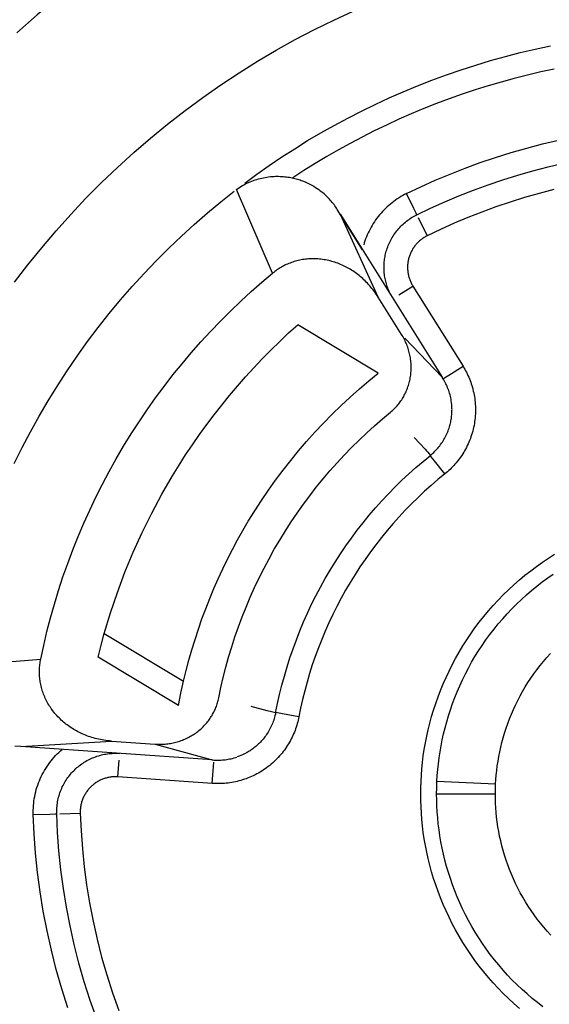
# Model space of a CAD drawing. Header units: millimetres. Extents: x -2637 to -1637, y 678 to 1678.
# Tile 264 of 348: x -2054.78 to -2050.27, y 1389.37 to 1397.75. Entities that reach past the tile are written whole.
import ezdxf

# ---------------------------------------------------------------- set-up
doc = ezdxf.new("R2010")
doc.units = ezdxf.units.MM
doc.layers.add('Make2D$B.SHOW mini', color=7, linetype='Continuous', true_color=0x000000)

msp = doc.modelspace()

# ---------------------------------------------------------------- linework, layer by layer
at = {"layer": 'Make2D$B.SHOW mini', "color": 18, "lineweight": -3, "true_color": 0x000000}
for points in [[(-2051.6173, 1399.4654), (-2051.8353, 1399.3927), (-2052.0519, 1399.314), (-2052.2668, 1399.2295), (-2052.4798, 1399.1391), (-2052.6906, 1399.043), (-2052.8989, 1398.9413), (-2053.1047, 1398.8339), (-2053.3076, 1398.7211), (-2053.5074, 1398.6029), (-2053.7039, 1398.4794), (-2053.8969, 1398.3509), (-2054.0863, 1398.2175), (-2054.2717, 1398.0792), (-2054.4532, 1397.9363), (-2054.6304, 1397.789), (-2054.8032, 1397.6375)], [(-2054.8235, 1395.5131), (-2054.7098, 1395.6619), (-2054.5921, 1395.8079), (-2054.4706, 1395.951), (-2054.3453, 1396.0911), (-2054.2163, 1396.2281), (-2054.0838, 1396.3617), (-2053.9479, 1396.4918), (-2053.8087, 1396.6184), (-2053.6665, 1396.7412), (-2053.5212, 1396.8602), (-2053.3732, 1396.9753), (-2053.2224, 1397.0864), (-2053.0692, 1397.1934), (-2052.9137, 1397.2961), (-2052.756, 1397.3947), (-2052.5963, 1397.4889), (-2052.4348, 1397.5787), (-2052.2717, 1397.6641), (-2052.1072, 1397.7451), (-2051.9413, 1397.8215)], [(-2052.8647, 1396.3579), (-2052.7612, 1396.4339), (-2052.6558, 1396.5081), (-2052.5487, 1396.5803), (-2052.4399, 1396.6506), (-2052.3295, 1396.7189), (-2052.2175, 1396.785), (-2052.104, 1396.8491), (-2051.989, 1396.9109), (-2051.8726, 1396.9706), (-2051.7549, 1397.0279), (-2051.6359, 1397.0829), (-2051.5157, 1397.1356), (-2051.3944, 1397.1859), (-2051.272, 1397.2337), (-2051.1487, 1397.279), (-2051.0244, 1397.3219), (-2050.8993, 1397.3622), (-2050.7735, 1397.4), (-2050.647, 1397.4352), (-2050.5199, 1397.4679), (-2050.3923, 1397.4979), (-2050.2642, 1397.5253)], [(-2050.2322, 1397.3277), (-2050.3456, 1397.3034), (-2050.4585, 1397.277), (-2050.571, 1397.2485), (-2050.683, 1397.2179), (-2050.7944, 1397.1852), (-2050.9052, 1397.1506), (-2051.0153, 1397.1138), (-2051.1247, 1397.0751), (-2051.2333, 1397.0344), (-2051.341, 1396.9917), (-2051.4479, 1396.9471), (-2051.5538, 1396.9006), (-2051.6587, 1396.8521), (-2051.7626, 1396.8019), (-2051.8654, 1396.7498), (-2051.9671, 1396.696), (-2052.0675, 1396.6404), (-2052.1667, 1396.5831), (-2052.2647, 1396.5242), (-2052.3614, 1396.4636), (-2052.4567, 1396.4014)], [(-2051.4893, 1396.2677), (-2051.3673, 1396.3261), (-2051.2434, 1396.3818), (-2051.1177, 1396.4348), (-2050.9902, 1396.485), (-2050.8612, 1396.5322), (-2050.7306, 1396.5764), (-2050.5986, 1396.6176), (-2050.4652, 1396.6557), (-2050.3307, 1396.6905), (-2050.1951, 1396.7222)], [(-2051.4008, 1396.0884), (-2051.2831, 1396.1447), (-2051.1635, 1396.1985), (-2051.0422, 1396.2496), (-2050.9193, 1396.298), (-2050.7947, 1396.3435), (-2050.6687, 1396.3862), (-2050.5413, 1396.426), (-2050.4127, 1396.4627), (-2050.2829, 1396.4964), (-2050.152, 1396.5269)], [(-2052.9343, 1396.3044), (-2052.9224, 1396.3127), (-2052.9102, 1396.3208), (-2052.8978, 1396.3285), (-2052.8851, 1396.336), (-2052.8723, 1396.3431), (-2052.8593, 1396.35), (-2052.846, 1396.3565), (-2052.8325, 1396.3628), (-2052.8189, 1396.3687), (-2052.805, 1396.3743), (-2052.791, 1396.3796), (-2052.7769, 1396.3845), (-2052.7626, 1396.3891), (-2052.7483, 1396.3933), (-2052.7339, 1396.3972), (-2052.7194, 1396.4007), (-2052.7049, 1396.4038), (-2052.6904, 1396.4065), (-2052.6759, 1396.4089), (-2052.6615, 1396.4109), (-2052.6471, 1396.4125), (-2052.6328, 1396.4138), (-2052.6186, 1396.4147), (-2052.6045, 1396.4153), (-2052.5905, 1396.4156), (-2052.5767, 1396.4155), (-2052.5631, 1396.4151), (-2052.5496, 1396.4145), (-2052.5363, 1396.4135), (-2052.5232, 1396.4123), (-2052.5104, 1396.4108), (-2052.4977, 1396.409), (-2052.4853, 1396.407), (-2052.4731, 1396.4048), (-2052.4612, 1396.4024), (-2052.4495, 1396.3998), (-2052.438, 1396.397), (-2052.4268, 1396.394), (-2052.4158, 1396.3908), (-2052.4051, 1396.3875), (-2052.3946, 1396.3841), (-2052.3843, 1396.3806), (-2052.3743, 1396.3769), (-2052.3646, 1396.3731), (-2052.3457, 1396.3652), (-2052.3277, 1396.3569), (-2052.3104, 1396.3484), (-2052.2939, 1396.3395), (-2052.2782, 1396.3304), (-2052.2632, 1396.3211), (-2052.2488, 1396.3116), (-2052.235, 1396.302), (-2052.2219, 1396.2922), (-2052.2094, 1396.2824)], [(-2054.8266, 1393.9699), (-2054.7594, 1394.1058), (-2054.689, 1394.2401), (-2054.6155, 1394.3728), (-2054.5388, 1394.5038), (-2054.4591, 1394.633), (-2054.3765, 1394.7602), (-2054.2909, 1394.8855), (-2054.2025, 1395.0085), (-2054.1114, 1395.1294), (-2054.0176, 1395.2479), (-2053.9213, 1395.3641), (-2053.8224, 1395.4778), (-2053.7212, 1395.5889), (-2053.6177, 1395.6973), (-2053.512, 1395.8031), (-2053.4042, 1395.9061), (-2053.2944, 1396.0063), (-2053.1828, 1396.1036), (-2053.0694, 1396.1981), (-2052.9544, 1396.2895)], [(-2052.6273, 1395.5908), (-2052.9343, 1396.3044)], [(-2050.2348, 1396.3022), (-2050.3599, 1396.2698), (-2050.4839, 1396.2344), (-2050.6066, 1396.1961), (-2050.728, 1396.155), (-2050.848, 1396.1111), (-2050.9665, 1396.0645), (-2051.0834, 1396.0152), (-2051.1986, 1395.9634), (-2051.312, 1395.9091)], [(-2052.0776, 1396.1336), (-2052.0842, 1396.1438), (-2052.091, 1396.154), (-2052.098, 1396.1641), (-2052.1053, 1396.1741), (-2052.1128, 1396.184), (-2052.1205, 1396.1937), (-2052.1285, 1396.2033), (-2052.1367, 1396.2127), (-2052.145, 1396.222), (-2052.1536, 1396.2312), (-2052.1624, 1396.2402), (-2052.1715, 1396.249), (-2052.1807, 1396.2576), (-2052.1901, 1396.2661), (-2052.1997, 1396.2743), (-2052.2094, 1396.2824)], [(-2051.4893, 1396.2677), (-2051.5051, 1396.2596), (-2051.5208, 1396.2511), (-2051.5364, 1396.2422), (-2051.5517, 1396.2328), (-2051.5669, 1396.223), (-2051.5819, 1396.2128), (-2051.5967, 1396.2021), (-2051.6112, 1396.191), (-2051.6255, 1396.1795), (-2051.6395, 1396.1676), (-2051.6533, 1396.1553), (-2051.6667, 1396.1427), (-2051.6798, 1396.1296), (-2051.6925, 1396.1163), (-2051.7049, 1396.1025), (-2051.717, 1396.0885), (-2051.7287, 1396.0741), (-2051.7399, 1396.0594), (-2051.7508, 1396.0445), (-2051.7613, 1396.0293), (-2051.7714, 1396.0138), (-2051.781, 1395.9981), (-2051.7902, 1395.9822), (-2051.7989, 1395.9661), (-2051.8072, 1395.9498), (-2051.8151, 1395.9334), (-2051.8225, 1395.9168), (-2051.8294, 1395.9001), (-2051.8359, 1395.8833), (-2051.8419, 1395.8664), (-2051.8475, 1395.8494), (-2051.8526, 1395.8324)], [(-2051.4008, 1396.0884), (-2051.4008, 1396.0884), (-2051.4008, 1396.0884), (-2051.4008, 1396.0884), (-2051.4009, 1396.0885), (-2051.4011, 1396.0891), (-2051.4023, 1396.0913), (-2051.407, 1396.1009), (-2051.4267, 1396.1409), (-2051.4893, 1396.2677)], [(-2051.8632, 1395.7905), (-2052.0776, 1396.1336)], [(-2051.7287, 1395.3865), (-2052.0506, 1396.0903)], [(-2052.0506, 1396.0903), (-2051.1857, 1394.7062)], [(-2051.6603, 1395.7774), (-2051.6567, 1395.7896), (-2051.6527, 1395.8017), (-2051.6484, 1395.8137), (-2051.6438, 1395.8258), (-2051.6388, 1395.8377), (-2051.6335, 1395.8495), (-2051.6279, 1395.8613), (-2051.622, 1395.8729), (-2051.6157, 1395.8844), (-2051.6092, 1395.8958), (-2051.6023, 1395.907), (-2051.5951, 1395.918), (-2051.5876, 1395.9289), (-2051.5798, 1395.9396), (-2051.5718, 1395.9501), (-2051.5634, 1395.9603), (-2051.5548, 1395.9704), (-2051.546, 1395.9802), (-2051.5369, 1395.9897), (-2051.5275, 1395.999), (-2051.5179, 1396.0081), (-2051.5081, 1396.0169), (-2051.4981, 1396.0253), (-2051.4879, 1396.0336), (-2051.4775, 1396.0415), (-2051.467, 1396.0491), (-2051.4563, 1396.0564), (-2051.4454, 1396.0634), (-2051.4344, 1396.0701), (-2051.4233, 1396.0765), (-2051.4121, 1396.0826), (-2051.4008, 1396.0884)], [(-2051.389, 1396.0643), (-2051.312, 1395.9091)], [(-2051.312, 1395.9091), (-2051.3188, 1395.9057), (-2051.3256, 1395.902), (-2051.3322, 1395.8982), (-2051.3389, 1395.8942), (-2051.3454, 1395.89), (-2051.3518, 1395.8856), (-2051.3582, 1395.881), (-2051.3644, 1395.8762), (-2051.3706, 1395.8713), (-2051.3766, 1395.8662), (-2051.3825, 1395.8609), (-2051.3883, 1395.8555), (-2051.3939, 1395.8499), (-2051.3994, 1395.8441), (-2051.4047, 1395.8382), (-2051.4099, 1395.8322), (-2051.4149, 1395.826), (-2051.4197, 1395.8197), (-2051.4244, 1395.8133), (-2051.4289, 1395.8068), (-2051.4332, 1395.8001), (-2051.4374, 1395.7934), (-2051.4413, 1395.7865), (-2051.4451, 1395.7796), (-2051.4486, 1395.7726), (-2051.452, 1395.7655), (-2051.4552, 1395.7584), (-2051.4582, 1395.7512), (-2051.4609, 1395.744), (-2051.4635, 1395.7367), (-2051.4659, 1395.7295), (-2051.4681, 1395.7221), (-2051.4701, 1395.7148), (-2051.4719, 1395.7073), (-2051.4735, 1395.6998), (-2051.475, 1395.6922), (-2051.4762, 1395.6845), (-2051.4773, 1395.6768), (-2051.4781, 1395.669), (-2051.4788, 1395.6612), (-2051.4793, 1395.6533), (-2051.4795, 1395.6454), (-2051.4795, 1395.6375), (-2051.4794, 1395.6296), (-2051.479, 1395.6217), (-2051.4784, 1395.6137), (-2051.4776, 1395.6058), (-2051.4766, 1395.5979), (-2051.4754, 1395.5901), (-2051.474, 1395.5823), (-2051.4723, 1395.5745), (-2051.4705, 1395.5668), (-2051.4685, 1395.5591), (-2051.4662, 1395.5515), (-2051.4638, 1395.544), (-2051.4612, 1395.5366), (-2051.4584, 1395.5292), (-2051.4554, 1395.522), (-2051.4522, 1395.5149), (-2051.4489, 1395.5078), (-2051.4454, 1395.5009), (-2051.4417, 1395.4942), (-2051.4379, 1395.4875), (-2051.434, 1395.481)], [(-2051.7287, 1395.3865), (-2051.7372, 1395.3998), (-2051.7458, 1395.4127), (-2051.7546, 1395.4253), (-2051.7636, 1395.4376), (-2051.7728, 1395.4496), (-2051.7821, 1395.4613), (-2051.7915, 1395.4727), (-2051.8011, 1395.4838), (-2051.8108, 1395.4947), (-2051.8206, 1395.5052), (-2051.8306, 1395.5154), (-2051.8407, 1395.5254), (-2051.8508, 1395.5351), (-2051.8611, 1395.5445), (-2051.8714, 1395.5537), (-2051.8818, 1395.5625), (-2051.8923, 1395.5711), (-2051.9028, 1395.5795), (-2051.9135, 1395.5876), (-2051.9242, 1395.5954), (-2051.935, 1395.603), (-2051.9459, 1395.6103), (-2051.9569, 1395.6173), (-2051.968, 1395.6241), (-2051.9792, 1395.6307), (-2051.9906, 1395.637), (-2052.002, 1395.6431), (-2052.0136, 1395.649), (-2052.0254, 1395.6546), (-2052.0372, 1395.6599), (-2052.0493, 1395.6651), (-2052.0614, 1395.67), (-2052.0738, 1395.6747), (-2052.0862, 1395.6792), (-2052.0989, 1395.6834), (-2052.1116, 1395.6874), (-2052.1244, 1395.6912), (-2052.1374, 1395.6946), (-2052.1504, 1395.6979), (-2052.1635, 1395.7008), (-2052.1766, 1395.7035), (-2052.1898, 1395.7058), (-2052.203, 1395.7079), (-2052.2163, 1395.7097), (-2052.2296, 1395.7112), (-2052.2428, 1395.7123), (-2052.2561, 1395.7131), (-2052.2693, 1395.7136), (-2052.2824, 1395.7138), (-2052.2956, 1395.7137), (-2052.3086, 1395.7132), (-2052.3216, 1395.7124), (-2052.3345, 1395.7113), (-2052.3473, 1395.7099), (-2052.3601, 1395.7082), (-2052.3727, 1395.7062), (-2052.3852, 1395.704), (-2052.3975, 1395.7015), (-2052.4097, 1395.6988), (-2052.4218, 1395.6958), (-2052.4337, 1395.6925), (-2052.4455, 1395.689), (-2052.457, 1395.6853), (-2052.4684, 1395.6814), (-2052.4796, 1395.6773), (-2052.4905, 1395.673), (-2052.5013, 1395.6684), (-2052.5119, 1395.6637), (-2052.5224, 1395.6587), (-2052.5326, 1395.6536), (-2052.5427, 1395.6482), (-2052.5527, 1395.6426), (-2052.5625, 1395.6369), (-2052.5721, 1395.6309), (-2052.5816, 1395.6247), (-2052.591, 1395.6183), (-2052.6002, 1395.6117), (-2052.6094, 1395.6049), (-2052.6184, 1395.5979), (-2052.6273, 1395.5908)], [(-2051.6251, 1395.413), (-2051.6302, 1395.4233), (-2051.6351, 1395.4338), (-2051.6398, 1395.4445), (-2051.6442, 1395.4553), (-2051.6484, 1395.4662), (-2051.6523, 1395.4773), (-2051.656, 1395.4884), (-2051.6595, 1395.4997), (-2051.6627, 1395.5111), (-2051.6656, 1395.5225), (-2051.6682, 1395.5341), (-2051.6706, 1395.5457), (-2051.6727, 1395.5574), (-2051.6745, 1395.5691), (-2051.676, 1395.5808), (-2051.6773, 1395.5926), (-2051.6783, 1395.6044), (-2051.679, 1395.6162), (-2051.6794, 1395.6281), (-2051.6796, 1395.6399), (-2051.6794, 1395.6517), (-2051.679, 1395.6634), (-2051.6783, 1395.6751), (-2051.6774, 1395.6868), (-2051.6761, 1395.6984), (-2051.6746, 1395.71), (-2051.6729, 1395.7215), (-2051.6709, 1395.7328), (-2051.6686, 1395.7441), (-2051.6661, 1395.7553), (-2051.6633, 1395.7664), (-2051.6603, 1395.7774)], [(-2054.6012, 1392.3056), (-2054.576, 1392.4229), (-2054.5482, 1392.54), (-2054.5179, 1392.6569), (-2054.4851, 1392.7735), (-2054.4497, 1392.8897), (-2054.4117, 1393.0054), (-2054.3713, 1393.1205), (-2054.3283, 1393.235), (-2054.2828, 1393.3487), (-2054.2348, 1393.4616), (-2054.1843, 1393.5736), (-2054.1314, 1393.6847), (-2054.0761, 1393.7946), (-2054.0184, 1393.9035), (-2053.9583, 1394.0111), (-2053.896, 1394.1175), (-2053.8314, 1394.2225), (-2053.7645, 1394.326), (-2053.6955, 1394.4281), (-2053.6243, 1394.5286), (-2053.5511, 1394.6274), (-2053.4759, 1394.7246), (-2053.3988, 1394.8199), (-2053.3197, 1394.9135), (-2053.2388, 1395.0052), (-2053.1562, 1395.095), (-2053.0718, 1395.1828), (-2052.9859, 1395.2686), (-2052.8984, 1395.3523), (-2052.8094, 1395.4339), (-2052.719, 1395.5134), (-2052.6273, 1395.5908)], [(-2051.5539, 1395.406), (-2051.434, 1395.481)], [(-2051.434, 1395.481), (-2051.0075, 1394.7985)], [(-2051.5309, 1395.07), (-2051.7287, 1395.3865)], [(-2053.4788, 1393.8668), (-2053.4242, 1393.9558), (-2053.3679, 1394.0438), (-2053.3099, 1394.1309), (-2053.2501, 1394.2169), (-2053.1888, 1394.3018), (-2053.1257, 1394.3856), (-2053.0611, 1394.4682), (-2052.995, 1394.5496), (-2052.9273, 1394.6298), (-2052.8581, 1394.7086), (-2052.7875, 1394.7861), (-2052.7154, 1394.8622), (-2052.642, 1394.9368), (-2052.5672, 1395.01), (-2052.4912, 1395.0818), (-2052.4139, 1395.1519)], [(-2051.7282, 1394.7399), (-2052.4139, 1395.1519)], [(-2051.6251, 1394.4081), (-2051.6164, 1394.4153), (-2051.6079, 1394.4227), (-2051.5997, 1394.4303), (-2051.5917, 1394.4379), (-2051.5839, 1394.4458), (-2051.5764, 1394.4537), (-2051.569, 1394.4619), (-2051.5619, 1394.4701), (-2051.5549, 1394.4786), (-2051.5482, 1394.4871), (-2051.5417, 1394.4959), (-2051.5354, 1394.5048), (-2051.5293, 1394.5138), (-2051.5234, 1394.5231), (-2051.5177, 1394.5324), (-2051.5123, 1394.542), (-2051.507, 1394.5517), (-2051.5019, 1394.5616), (-2051.497, 1394.5716), (-2051.4923, 1394.5818), (-2051.4878, 1394.5922), (-2051.4836, 1394.6026), (-2051.4795, 1394.6132), (-2051.4757, 1394.6238), (-2051.4722, 1394.6346), (-2051.4688, 1394.6455), (-2051.4657, 1394.6564), (-2051.4629, 1394.6675), (-2051.4603, 1394.6786), (-2051.4579, 1394.6897), (-2051.4558, 1394.7009), (-2051.454, 1394.7122), (-2051.4524, 1394.7234), (-2051.4511, 1394.7348), (-2051.4501, 1394.7461), (-2051.4493, 1394.7574), (-2051.4488, 1394.7688), (-2051.4485, 1394.7802), (-2051.4485, 1394.7916), (-2051.4488, 1394.803), (-2051.4493, 1394.8144), (-2051.45, 1394.8258), (-2051.451, 1394.8372), (-2051.4523, 1394.8485), (-2051.4538, 1394.8599), (-2051.4555, 1394.8712), (-2051.4575, 1394.8826), (-2051.4598, 1394.8939), (-2051.4623, 1394.9051), (-2051.465, 1394.9164), (-2051.4679, 1394.9276), (-2051.4712, 1394.9387), (-2051.4747, 1394.9499), (-2051.4784, 1394.961), (-2051.4824, 1394.972), (-2051.4867, 1394.9831), (-2051.4912, 1394.9941), (-2051.496, 1395.005), (-2051.5011, 1395.016), (-2051.5065, 1395.0268), (-2051.5122, 1395.0377), (-2051.5181, 1395.0485), (-2051.5244, 1395.0593), (-2051.5309, 1395.07)], [(-2051.5012, 1395.0387), (-2051.1857, 1394.7062)], [(-2051.1771, 1394.6925), (-2051.1771, 1394.6925), (-2051.1771, 1394.6925), (-2051.1771, 1394.6925), (-2051.1769, 1394.6926), (-2051.1764, 1394.6929), (-2051.1743, 1394.6943), (-2051.1652, 1394.6999), (-2051.1274, 1394.7235), (-2051.0075, 1394.7985)], [(-2051.0075, 1394.7985), (-2050.9999, 1394.786), (-2050.9925, 1394.7733), (-2050.9853, 1394.7604), (-2050.9784, 1394.7472), (-2050.9717, 1394.7338), (-2050.9652, 1394.7201), (-2050.959, 1394.7062), (-2050.9531, 1394.6921), (-2050.9474, 1394.6778), (-2050.942, 1394.6632), (-2050.9369, 1394.6485), (-2050.9321, 1394.6336), (-2050.9277, 1394.6184), (-2050.9235, 1394.6031), (-2050.9197, 1394.5877), (-2050.9162, 1394.5721), (-2050.9131, 1394.5563), (-2050.9103, 1394.5404), (-2050.9079, 1394.5244), (-2050.9058, 1394.5083), (-2050.9041, 1394.4921), (-2050.9028, 1394.4758), (-2050.9018, 1394.4594), (-2050.9013, 1394.443), (-2050.9011, 1394.4265), (-2050.9013, 1394.41), (-2050.902, 1394.3934), (-2050.903, 1394.3769), (-2050.9043, 1394.3604), (-2050.9061, 1394.3439), (-2050.9083, 1394.3274), (-2050.9109, 1394.311), (-2050.9138, 1394.2947), (-2050.9172, 1394.2784), (-2050.9209, 1394.2622), (-2050.925, 1394.2462), (-2050.9295, 1394.2302), (-2050.9344, 1394.2144), (-2050.9396, 1394.1987), (-2050.9451, 1394.1832), (-2050.9511, 1394.1679), (-2050.9573, 1394.1527), (-2050.9639, 1394.1378), (-2050.9708, 1394.123), (-2050.9781, 1394.1084), (-2050.9856, 1394.0941), (-2050.9935, 1394.08), (-2051.0016, 1394.0662), (-2051.01, 1394.0526), (-2051.0187, 1394.0392), (-2051.0276, 1394.0261), (-2051.0368, 1394.0133), (-2051.0462, 1394.0008), (-2051.0559, 1393.9885), (-2051.0658, 1393.9766), (-2051.0758, 1393.9649), (-2051.0861, 1393.9535), (-2051.0965, 1393.9424), (-2051.1071, 1393.9316), (-2051.1178, 1393.9211), (-2051.1287, 1393.911), (-2051.1397, 1393.9011), (-2051.1509, 1393.8915), (-2051.1621, 1393.8823)], [(-2052.8344, 1393.4796), (-2052.7794, 1393.569), (-2052.7223, 1393.6572), (-2052.6631, 1393.7442), (-2052.602, 1393.83), (-2052.5388, 1393.9145), (-2052.4737, 1393.9976), (-2052.4068, 1394.0793), (-2052.338, 1394.1595), (-2052.2674, 1394.2381), (-2052.1951, 1394.3151), (-2052.1211, 1394.3904), (-2052.0455, 1394.464), (-2051.9683, 1394.5357), (-2051.8897, 1394.6057), (-2051.8096, 1394.6738), (-2051.7282, 1394.7399)], [(-2051.1771, 1394.6925), (-2051.1857, 1394.7062)], [(-2051.107, 1394.5043), (-2051.1093, 1394.5173), (-2051.1118, 1394.5302), (-2051.1146, 1394.543), (-2051.1178, 1394.5556), (-2051.1213, 1394.5681), (-2051.1251, 1394.5804), (-2051.1291, 1394.5926), (-2051.1335, 1394.6045), (-2051.1381, 1394.6163), (-2051.143, 1394.6278), (-2051.1481, 1394.6392), (-2051.1535, 1394.6503), (-2051.1591, 1394.6612), (-2051.1649, 1394.6718), (-2051.1709, 1394.6823), (-2051.1771, 1394.6925)], [(-2051.2854, 1394.0399), (-2051.2754, 1394.0482), (-2051.2657, 1394.0567), (-2051.2563, 1394.0655), (-2051.2471, 1394.0744), (-2051.2382, 1394.0836), (-2051.2295, 1394.093), (-2051.2211, 1394.1026), (-2051.213, 1394.1123), (-2051.2051, 1394.1223), (-2051.1976, 1394.1324), (-2051.1903, 1394.1426), (-2051.1833, 1394.153), (-2051.1765, 1394.1635), (-2051.1701, 1394.1741), (-2051.164, 1394.1848), (-2051.1582, 1394.1956), (-2051.1527, 1394.2064), (-2051.1475, 1394.2173), (-2051.1426, 1394.2282), (-2051.138, 1394.2391), (-2051.1337, 1394.2499), (-2051.1298, 1394.2608), (-2051.1261, 1394.2716), (-2051.1227, 1394.2823), (-2051.1196, 1394.2929), (-2051.1167, 1394.3035), (-2051.1142, 1394.3139), (-2051.1119, 1394.3243), (-2051.1098, 1394.3345), (-2051.108, 1394.3446), (-2051.1065, 1394.3546), (-2051.1051, 1394.3645), (-2051.104, 1394.3742), (-2051.103, 1394.3838), (-2051.1023, 1394.3933), (-2051.1017, 1394.4026), (-2051.1014, 1394.4118), (-2051.1012, 1394.4209), (-2051.1011, 1394.4298), (-2051.1012, 1394.4386), (-2051.1019, 1394.4558), (-2051.1031, 1394.4725), (-2051.1049, 1394.4886), (-2051.107, 1394.5043)], [(-2053.0863, 1391.976), (-2053.0681, 1392.0629), (-2053.0479, 1392.1497), (-2053.0258, 1392.2364), (-2053.0018, 1392.3228), (-2052.9759, 1392.4089), (-2052.9481, 1392.4947), (-2052.9184, 1392.5801), (-2052.8868, 1392.6649), (-2052.8533, 1392.7493), (-2052.8179, 1392.833), (-2052.7806, 1392.9161), (-2052.7415, 1392.9984), (-2052.7007, 1393.0799), (-2052.658, 1393.1606), (-2052.6135, 1393.2404), (-2052.5673, 1393.3192), (-2052.5194, 1393.397), (-2052.4699, 1393.4737), (-2052.4187, 1393.5492), (-2052.3659, 1393.6236), (-2052.3116, 1393.6968), (-2052.2557, 1393.7687), (-2052.1984, 1393.8392), (-2052.1397, 1393.9084), (-2052.0796, 1393.9762), (-2052.0182, 1394.0425), (-2051.9555, 1394.1073), (-2051.8916, 1394.1706), (-2051.8266, 1394.2324), (-2051.7605, 1394.2926), (-2051.6933, 1394.3511), (-2051.6251, 1394.4081)], [(-2051.4237, 1394.1932), (-2051.3302, 1394.0926), (-2051.3187, 1394.0797), (-2051.3074, 1394.0666), (-2051.2854, 1394.0399)], [(-2052.6018, 1391.8489), (-2052.586, 1391.9273), (-2052.5684, 1392.0057), (-2052.549, 1392.0839), (-2052.5279, 1392.162), (-2052.505, 1392.2398), (-2052.4803, 1392.3172), (-2052.4539, 1392.3943), (-2052.4257, 1392.471), (-2052.3958, 1392.5471), (-2052.3641, 1392.6228), (-2052.3307, 1392.6978), (-2052.2957, 1392.7721), (-2052.2589, 1392.8457), (-2052.2205, 1392.9186), (-2052.1804, 1392.9906), (-2052.1388, 1393.0617), (-2052.0956, 1393.1318), (-2052.0508, 1393.201), (-2052.0045, 1393.2691), (-2051.9568, 1393.3361), (-2051.9076, 1393.402), (-2051.8571, 1393.4667), (-2051.8052, 1393.5301), (-2051.752, 1393.5923), (-2051.6975, 1393.6532), (-2051.6418, 1393.7127), (-2051.585, 1393.7709), (-2051.5271, 1393.8276), (-2051.4681, 1393.8829), (-2051.4081, 1393.9367), (-2051.3472, 1393.989), (-2051.2854, 1394.0399)], [(-2051.1621, 1393.8823), (-2051.2508, 1393.9924), (-2051.2788, 1394.0271), (-2051.2855, 1394.0355), (-2051.2871, 1394.0374), (-2051.2874, 1394.0379), (-2051.2875, 1394.038), (-2051.2876, 1394.0381), (-2051.2876, 1394.0381), (-2051.2876, 1394.0381)], [(-2054.0604, 1392.5247), (-2054.0075, 1392.6999), (-2053.9488, 1392.8735), (-2053.8843, 1393.0453), (-2053.814, 1393.215), (-2053.7383, 1393.3823), (-2053.657, 1393.5468), (-2053.5705, 1393.7084), (-2053.4788, 1393.8668)], [(-2051.1621, 1393.8823), (-2051.2205, 1393.8343), (-2051.278, 1393.7848), (-2051.3345, 1393.734), (-2051.3902, 1393.6818), (-2051.4448, 1393.6282), (-2051.4984, 1393.5733), (-2051.5509, 1393.5171), (-2051.6023, 1393.4596), (-2051.6525, 1393.4009), (-2051.7015, 1393.341), (-2051.7492, 1393.2799), (-2051.7956, 1393.2177), (-2051.8406, 1393.1544), (-2051.8843, 1393.0901), (-2051.9266, 1393.0249), (-2051.9674, 1392.9586), (-2052.0067, 1392.8915), (-2052.0445, 1392.8236), (-2052.0807, 1392.7548), (-2052.1155, 1392.6854), (-2052.1486, 1392.6152), (-2052.1801, 1392.5444), (-2052.21, 1392.4731), (-2052.2383, 1392.4012), (-2052.2649, 1392.3288), (-2052.2899, 1392.2561), (-2052.3132, 1392.183), (-2052.3349, 1392.1095), (-2052.3549, 1392.0359), (-2052.3732, 1391.9621), (-2052.3898, 1391.8881), (-2052.4048, 1391.8141)], [(-2053.3847, 1392.1187), (-2053.3631, 1392.2079), (-2053.3398, 1392.2968), (-2053.3147, 1392.3854), (-2053.2878, 1392.4735), (-2053.2592, 1392.5612), (-2053.2289, 1392.6483), (-2053.1968, 1392.7349), (-2053.163, 1392.8208), (-2053.1276, 1392.906), (-2053.0905, 1392.9905), (-2053.0518, 1393.0743), (-2053.0114, 1393.1572), (-2052.9695, 1393.2392), (-2052.926, 1393.3203), (-2052.881, 1393.4005), (-2052.8344, 1393.4796)], [(-2051.3673, 1391.156), (-2051.3667, 1391.2093), (-2051.3649, 1391.263), (-2051.3618, 1391.3171), (-2051.3576, 1391.3717), (-2051.352, 1391.4265), (-2051.3451, 1391.4817), (-2051.3368, 1391.5371), (-2051.3272, 1391.5927), (-2051.3162, 1391.6485), (-2051.3038, 1391.7044), (-2051.2899, 1391.7604), (-2051.2746, 1391.8164), (-2051.2579, 1391.8723), (-2051.2396, 1391.9282), (-2051.2199, 1391.9839), (-2051.1988, 1392.0394), (-2051.1761, 1392.0947), (-2051.1519, 1392.1496), (-2051.1263, 1392.2042), (-2051.0991, 1392.2583), (-2051.0705, 1392.312), (-2051.0405, 1392.365), (-2051.009, 1392.4175), (-2050.9761, 1392.4693), (-2050.9417, 1392.5204), (-2050.906, 1392.5707), (-2050.8689, 1392.6202), (-2050.8305, 1392.6687), (-2050.7908, 1392.7164), (-2050.7499, 1392.763), (-2050.7077, 1392.8086), (-2050.6643, 1392.8531), (-2050.6198, 1392.8964), (-2050.5742, 1392.9386), (-2050.5276, 1392.9796), (-2050.48, 1393.0193), (-2050.4314, 1393.0577), (-2050.3819, 1393.0947), (-2050.3316, 1393.1305), (-2050.2806, 1393.1648), (-2050.2288, 1393.1977)], [(-2051.2292, 1391.2653), (-2051.2262, 1391.3149), (-2051.2222, 1391.3648), (-2051.217, 1391.4151), (-2051.2106, 1391.4656), (-2051.203, 1391.5164), (-2051.1941, 1391.5673), (-2051.1841, 1391.6185), (-2051.1728, 1391.6698), (-2051.1602, 1391.7212), (-2051.1463, 1391.7726), (-2051.1311, 1391.824), (-2051.1145, 1391.8753), (-2051.0967, 1391.9266), (-2051.0775, 1391.9777), (-2051.0569, 1392.0286), (-2051.035, 1392.0793), (-2051.0118, 1392.1297), (-2050.9872, 1392.1797), (-2050.9613, 1392.2293), (-2050.9341, 1392.2785), (-2050.9055, 1392.3271), (-2050.8756, 1392.3752), (-2050.8444, 1392.4227), (-2050.812, 1392.4695), (-2050.7783, 1392.5156), (-2050.7433, 1392.5609), (-2050.7072, 1392.6054), (-2050.6699, 1392.6491), (-2050.6314, 1392.6918), (-2050.5918, 1392.7336), (-2050.5512, 1392.7745), (-2050.5095, 1392.8142), (-2050.4668, 1392.8529), (-2050.4232, 1392.8905), (-2050.3786, 1392.927), (-2050.3332, 1392.9622), (-2050.2869, 1392.9963), (-2050.2399, 1393.0291)], [(-2054.1136, 1392.3233), (-2054.0879, 1392.4245), (-2054.0604, 1392.5247)], [(-2054.0604, 1392.5247), (-2053.3847, 1392.1187)], [(-2050.73, 1391.2412), (-2050.7277, 1391.2798), (-2050.7245, 1391.3187), (-2050.7205, 1391.3579), (-2050.7155, 1391.3973), (-2050.7096, 1391.4368), (-2050.7027, 1391.4766), (-2050.6948, 1391.5164), (-2050.686, 1391.5564), (-2050.6762, 1391.5964), (-2050.6654, 1391.6365), (-2050.6535, 1391.6766), (-2050.6406, 1391.7166), (-2050.6267, 1391.7565), (-2050.6118, 1391.7964), (-2050.5958, 1391.8361), (-2050.5787, 1391.8755), (-2050.5606, 1391.9148), (-2050.5414, 1391.9538), (-2050.5212, 1391.9924), (-2050.5, 1392.0307), (-2050.4777, 1392.0686), (-2050.4545, 1392.1061), (-2050.4302, 1392.1431), (-2050.4049, 1392.1796), (-2050.3786, 1392.2155), (-2050.3514, 1392.2508), (-2050.3232, 1392.2855), (-2050.2941, 1392.3196), (-2050.2642, 1392.3529)], [(-2055.3755, 1392.2417), (-2054.6012, 1392.3056)], [(-2053.999, 1391.6081), (-2054.0153, 1391.6094), (-2054.0314, 1391.6111), (-2054.0472, 1391.613), (-2054.0629, 1391.6153), (-2054.0783, 1391.6179), (-2054.0935, 1391.6207), (-2054.1086, 1391.6239), (-2054.1234, 1391.6273), (-2054.138, 1391.631), (-2054.1523, 1391.635), (-2054.1665, 1391.6392), (-2054.1805, 1391.6437), (-2054.1942, 1391.6484), (-2054.2078, 1391.6534), (-2054.2211, 1391.6586), (-2054.2343, 1391.664), (-2054.2472, 1391.6696), (-2054.2599, 1391.6754), (-2054.2725, 1391.6815), (-2054.2848, 1391.6877), (-2054.2969, 1391.6942), (-2054.3088, 1391.7009), (-2054.3205, 1391.7077), (-2054.332, 1391.7148), (-2054.3434, 1391.7221), (-2054.3545, 1391.7296), (-2054.3654, 1391.7373), (-2054.3761, 1391.7451), (-2054.3866, 1391.7532), (-2054.3969, 1391.7615), (-2054.407, 1391.7699), (-2054.417, 1391.7786), (-2054.4267, 1391.7874), (-2054.4362, 1391.7965), (-2054.4455, 1391.8057), (-2054.4546, 1391.815), (-2054.4635, 1391.8246), (-2054.4722, 1391.8343), (-2054.4806, 1391.8442), (-2054.4888, 1391.8542), (-2054.4968, 1391.8644), (-2054.5045, 1391.8747), (-2054.512, 1391.8851), (-2054.5192, 1391.8957), (-2054.5262, 1391.9064), (-2054.5329, 1391.9172), (-2054.5393, 1391.9282), (-2054.5455, 1391.9392), (-2054.5514, 1391.9503), (-2054.557, 1391.9616), (-2054.5623, 1391.9729), (-2054.5674, 1391.9843), (-2054.5721, 1391.9957), (-2054.5766, 1392.0072), (-2054.5809, 1392.0188), (-2054.5848, 1392.0304), (-2054.5885, 1392.042), (-2054.5919, 1392.0537), (-2054.5951, 1392.0653), (-2054.598, 1392.077), (-2054.6006, 1392.0886), (-2054.6029, 1392.1003), (-2054.605, 1392.1119), (-2054.6068, 1392.1235), (-2054.6084, 1392.135), (-2054.6097, 1392.1465), (-2054.6107, 1392.158), (-2054.6115, 1392.1695), (-2054.612, 1392.1809), (-2054.6122, 1392.1923), (-2054.6122, 1392.2036), (-2054.612, 1392.215), (-2054.6115, 1392.2263), (-2054.6108, 1392.2377), (-2054.6098, 1392.249), (-2054.6085, 1392.2603), (-2054.607, 1392.2716), (-2054.6053, 1392.2829), (-2054.6034, 1392.2943), (-2054.6012, 1392.3056)], [(-2053.4278, 1391.9112), (-2054.1136, 1392.3233)], [(-2053.4278, 1391.9112), (-2053.4074, 1392.0155), (-2053.3847, 1392.1187)], [(-2053.6266, 1391.5821), (-2053.6143, 1391.5813), (-2053.6022, 1391.5809), (-2053.5901, 1391.5807), (-2053.5781, 1391.5807), (-2053.5662, 1391.581), (-2053.5544, 1391.5816), (-2053.5426, 1391.5824), (-2053.531, 1391.5835), (-2053.5194, 1391.5849), (-2053.5078, 1391.5865), (-2053.4963, 1391.5883), (-2053.4849, 1391.5904), (-2053.4736, 1391.5928), (-2053.4622, 1391.5954), (-2053.451, 1391.5982), (-2053.4398, 1391.6013), (-2053.4286, 1391.6047), (-2053.4175, 1391.6083), (-2053.4065, 1391.6121), (-2053.3956, 1391.6162), (-2053.3847, 1391.6205), (-2053.3739, 1391.6251), (-2053.3632, 1391.6299), (-2053.3526, 1391.6349), (-2053.3421, 1391.6402), (-2053.3318, 1391.6457), (-2053.3216, 1391.6514), (-2053.3115, 1391.6574), (-2053.3016, 1391.6636), (-2053.2918, 1391.67), (-2053.2822, 1391.6766), (-2053.2727, 1391.6835), (-2053.2634, 1391.6906), (-2053.2544, 1391.6979), (-2053.2455, 1391.7054), (-2053.2368, 1391.7132), (-2053.2283, 1391.7211), (-2053.22, 1391.7291), (-2053.2119, 1391.7374), (-2053.204, 1391.7458), (-2053.1963, 1391.7543), (-2053.1889, 1391.763), (-2053.1817, 1391.7717), (-2053.1747, 1391.7806), (-2053.168, 1391.7897), (-2053.1615, 1391.7987), (-2053.1552, 1391.8079), (-2053.1493, 1391.8172), (-2053.1435, 1391.8265), (-2053.138, 1391.8359), (-2053.1328, 1391.8454), (-2053.1278, 1391.8549), (-2053.1231, 1391.8645), (-2053.1186, 1391.8742), (-2053.1143, 1391.8839), (-2053.1103, 1391.8938), (-2053.1065, 1391.9037), (-2053.103, 1391.9137), (-2053.0996, 1391.9239), (-2053.0965, 1391.9341), (-2053.0937, 1391.9444), (-2053.091, 1391.9548), (-2053.0886, 1391.9654), (-2053.0863, 1391.976)], [(-2052.6018, 1391.8489), (-2052.6045, 1391.8362), (-2052.6075, 1391.8236), (-2052.6108, 1391.8112), (-2052.6144, 1391.7989), (-2052.6183, 1391.7867), (-2052.6225, 1391.7747), (-2052.627, 1391.7628), (-2052.6318, 1391.751), (-2052.6369, 1391.7394), (-2052.6423, 1391.728), (-2052.6479, 1391.7167), (-2052.6538, 1391.7057), (-2052.6599, 1391.6948), (-2052.6662, 1391.6841), (-2052.6728, 1391.6737), (-2052.6796, 1391.6635), (-2052.6866, 1391.6536), (-2052.6937, 1391.6439), (-2052.701, 1391.6345), (-2052.7085, 1391.6253), (-2052.7161, 1391.6164), (-2052.7238, 1391.6078), (-2052.7316, 1391.5995), (-2052.7395, 1391.5915), (-2052.7474, 1391.5837), (-2052.7554, 1391.5763), (-2052.7634, 1391.5691), (-2052.7715, 1391.5622), (-2052.7795, 1391.5556), (-2052.7876, 1391.5493), (-2052.7957, 1391.5432), (-2052.8038, 1391.5374), (-2052.8119, 1391.5318), (-2052.8199, 1391.5264), (-2052.8279, 1391.5213), (-2052.8359, 1391.5165), (-2052.8439, 1391.5118), (-2052.8518, 1391.5074), (-2052.8596, 1391.5032), (-2052.8675, 1391.4991), (-2052.8829, 1391.4917), (-2052.8982, 1391.4849), (-2052.9133, 1391.4789), (-2052.9281, 1391.4734)], [(-2052.6018, 1391.8489), (-2052.6375, 1391.8564), (-2052.6728, 1391.8648), (-2052.8104, 1391.9013)], [(-2052.4048, 1391.8141), (-2052.5437, 1391.8407), (-2052.5875, 1391.849), (-2052.598, 1391.8511), (-2052.6005, 1391.8515), (-2052.6011, 1391.8516), (-2052.6012, 1391.8517), (-2052.6013, 1391.8517), (-2052.6013, 1391.8517), (-2052.6013, 1391.8517)], [(-2052.4048, 1391.8141), (-2052.4077, 1391.7998), (-2052.4109, 1391.7855), (-2052.4145, 1391.7711), (-2052.4184, 1391.7567), (-2052.4226, 1391.7423), (-2052.4271, 1391.7279), (-2052.432, 1391.7135), (-2052.4372, 1391.6991), (-2052.4428, 1391.6847), (-2052.4488, 1391.6704), (-2052.4551, 1391.6561), (-2052.4617, 1391.6419), (-2052.4687, 1391.6278), (-2052.4761, 1391.6137), (-2052.4838, 1391.5998), (-2052.4918, 1391.586), (-2052.5003, 1391.5723), (-2052.509, 1391.5588), (-2052.5181, 1391.5454), (-2052.5276, 1391.5321), (-2052.5374, 1391.5191), (-2052.5475, 1391.5063), (-2052.5579, 1391.4936), (-2052.5687, 1391.4812), (-2052.5798, 1391.469), (-2052.5912, 1391.457), (-2052.6028, 1391.4453), (-2052.6148, 1391.4339), (-2052.6271, 1391.4227), (-2052.6396, 1391.4118), (-2052.6524, 1391.4012), (-2052.6654, 1391.3909), (-2052.6787, 1391.381), (-2052.6922, 1391.3713), (-2052.706, 1391.362), (-2052.7199, 1391.353), (-2052.734, 1391.3444), (-2052.7483, 1391.3361), (-2052.7628, 1391.3281), (-2052.7774, 1391.3205), (-2052.7922, 1391.3133), (-2052.8071, 1391.3064), (-2052.8221, 1391.3), (-2052.8372, 1391.2938), (-2052.8524, 1391.2881), (-2052.8677, 1391.2827), (-2052.8831, 1391.2777), (-2052.8984, 1391.2731), (-2052.9139, 1391.2688), (-2052.9293, 1391.2649), (-2052.9448, 1391.2614), (-2052.9602, 1391.2583), (-2052.9756, 1391.2555), (-2052.991, 1391.2531), (-2053.0064, 1391.251), (-2053.0217, 1391.2493), (-2053.037, 1391.2479), (-2053.0522, 1391.2468), (-2053.0673, 1391.2461), (-2053.0823, 1391.2458), (-2053.0972, 1391.2457), (-2053.112, 1391.246), (-2053.1266, 1391.2465), (-2053.1412, 1391.2474)], [(-2054.7715, 1391.5619), (-2053.999, 1391.6081)], [(-2053.999, 1391.6081), (-2053.6266, 1391.5821)], [(-2054.7707, 1391.5618), (-2054.8224, 1391.5654)], [(-2053.1433, 1391.448), (-2054.7715, 1391.5619)], [(-2054.6646, 1390.983), (-2054.665, 1391.002), (-2054.6648, 1391.0211), (-2054.664, 1391.0403), (-2054.6628, 1391.0596), (-2054.661, 1391.0789), (-2054.6586, 1391.0983), (-2054.6557, 1391.1176), (-2054.6523, 1391.137), (-2054.6483, 1391.1563), (-2054.6437, 1391.1755), (-2054.6386, 1391.1946), (-2054.6329, 1391.2137), (-2054.6267, 1391.2325), (-2054.6199, 1391.2513), (-2054.6126, 1391.2698), (-2054.6048, 1391.2881), (-2054.5965, 1391.3062), (-2054.5876, 1391.3241), (-2054.5783, 1391.3416), (-2054.5685, 1391.3589), (-2054.5582, 1391.3759), (-2054.5474, 1391.3925), (-2054.5362, 1391.4088), (-2054.5246, 1391.4247), (-2054.5126, 1391.4403), (-2054.5002, 1391.4554), (-2054.4874, 1391.4701), (-2054.4743, 1391.4844), (-2054.4609, 1391.4983), (-2054.4471, 1391.5117), (-2054.4331, 1391.5247), (-2054.4188, 1391.5372)], [(-2053.6266, 1391.5821), (-2053.1433, 1391.448)], [(-2054.4647, 1390.9891), (-2054.465, 1391.0018), (-2054.4649, 1391.0146), (-2054.4644, 1391.0274), (-2054.4637, 1391.0403), (-2054.4626, 1391.0532), (-2054.4611, 1391.0661), (-2054.4593, 1391.079), (-2054.4572, 1391.0919), (-2054.4547, 1391.1048), (-2054.4519, 1391.1176), (-2054.4488, 1391.1304), (-2054.4453, 1391.1432), (-2054.4414, 1391.1558), (-2054.4373, 1391.1684), (-2054.4328, 1391.1808), (-2054.4279, 1391.1932), (-2054.4227, 1391.2053), (-2054.4173, 1391.2174), (-2054.4115, 1391.2293), (-2054.4054, 1391.241), (-2054.399, 1391.2526), (-2054.3923, 1391.2639), (-2054.3853, 1391.2751), (-2054.378, 1391.286), (-2054.3705, 1391.2967), (-2054.3628, 1391.3072), (-2054.3548, 1391.3174), (-2054.3465, 1391.3274), (-2054.3381, 1391.3371), (-2054.3294, 1391.3466), (-2054.3205, 1391.3558), (-2054.3115, 1391.3647), (-2054.3022, 1391.3734), (-2054.2927, 1391.3819), (-2054.2829, 1391.3902), (-2054.2728, 1391.3983), (-2054.2625, 1391.4061), (-2054.2519, 1391.4137), (-2054.2412, 1391.421), (-2054.2302, 1391.4281), (-2054.219, 1391.4349), (-2054.2075, 1391.4415), (-2054.1959, 1391.4477), (-2054.1842, 1391.4537), (-2054.1722, 1391.4593), (-2054.1601, 1391.4646), (-2054.1478, 1391.4696), (-2054.1354, 1391.4743), (-2054.1229, 1391.4787), (-2054.1103, 1391.4827), (-2054.0976, 1391.4864), (-2054.0848, 1391.4897), (-2054.072, 1391.4927), (-2054.059, 1391.4953), (-2054.0461, 1391.4976), (-2054.0331, 1391.4996), (-2054.0201, 1391.5012), (-2054.0072, 1391.5025), (-2053.9942, 1391.5034), (-2053.9813, 1391.504), (-2053.9684, 1391.5043), (-2053.9555, 1391.5042), (-2053.9428, 1391.5038), (-2053.9301, 1391.503)], [(-2053.944, 1391.3035), (-2053.9342, 1391.4446)], [(-2053.1433, 1391.448), (-2053.1272, 1391.4469)], [(-2053.1412, 1391.2474), (-2053.1285, 1391.4295)], [(-2053.1272, 1391.4469), (-2053.1155, 1391.4462), (-2053.1037, 1391.4458), (-2053.0917, 1391.4457), (-2053.0797, 1391.4458), (-2053.0676, 1391.4463), (-2053.0554, 1391.4471), (-2053.0431, 1391.4481), (-2053.0307, 1391.4495), (-2053.0184, 1391.4512), (-2053.006, 1391.4532), (-2052.9935, 1391.4556), (-2052.9811, 1391.4582), (-2052.9686, 1391.4612), (-2052.9562, 1391.4646), (-2052.9438, 1391.4683), (-2052.9315, 1391.4723)], [(-2053.944, 1391.3035), (-2053.9516, 1391.304), (-2053.9593, 1391.3042), (-2053.967, 1391.3043), (-2053.9747, 1391.3041), (-2053.9824, 1391.3038), (-2053.9902, 1391.3032), (-2053.998, 1391.3024), (-2054.0058, 1391.3015), (-2054.0135, 1391.3003), (-2054.0213, 1391.2989), (-2054.029, 1391.2973), (-2054.0367, 1391.2955), (-2054.0444, 1391.2936), (-2054.052, 1391.2914), (-2054.0596, 1391.2889), (-2054.0671, 1391.2863), (-2054.0745, 1391.2835), (-2054.0819, 1391.2805), (-2054.0891, 1391.2774), (-2054.0963, 1391.274), (-2054.1034, 1391.2704), (-2054.1103, 1391.2667), (-2054.1172, 1391.2628), (-2054.1239, 1391.2587), (-2054.1305, 1391.2545), (-2054.1369, 1391.2501), (-2054.1433, 1391.2455), (-2054.1494, 1391.2408), (-2054.1555, 1391.236), (-2054.1613, 1391.231), (-2054.1671, 1391.226), (-2054.1726, 1391.2208), (-2054.1781, 1391.2154), (-2054.1834, 1391.2099), (-2054.1886, 1391.2042), (-2054.1937, 1391.1984), (-2054.1986, 1391.1924), (-2054.2034, 1391.1863), (-2054.2081, 1391.18), (-2054.2126, 1391.1736), (-2054.2169, 1391.1671), (-2054.2211, 1391.1604), (-2054.2251, 1391.1536), (-2054.229, 1391.1467), (-2054.2327, 1391.1397), (-2054.2361, 1391.1326), (-2054.2394, 1391.1253), (-2054.2426, 1391.118), (-2054.2455, 1391.1106), (-2054.2482, 1391.1032), (-2054.2507, 1391.0957), (-2054.253, 1391.0881), (-2054.2551, 1391.0805), (-2054.257, 1391.0728), (-2054.2587, 1391.0651), (-2054.2602, 1391.0574), (-2054.2615, 1391.0497), (-2054.2626, 1391.0419), (-2054.2635, 1391.0342), (-2054.2641, 1391.0265), (-2054.2646, 1391.0187), (-2054.2649, 1391.0111), (-2054.265, 1391.0034), (-2054.2648, 1390.9958)], [(-2053.1412, 1391.2474), (-2053.944, 1391.3035)], [(-2051.2318, 1391.156), (-2051.2312, 1391.2107), (-2051.2292, 1391.2653)], [(-2050.73, 1391.2412), (-2051.2292, 1391.2653)], [(-2050.732, 1391.156), (-2050.7315, 1391.1986), (-2050.73, 1391.2412)], [(-2050.5276, 1389.3325), (-2050.5742, 1389.3734), (-2050.6198, 1389.4156), (-2050.6643, 1389.459), (-2050.7077, 1389.5035), (-2050.7499, 1389.549), (-2050.7908, 1389.5957), (-2050.8305, 1389.6433), (-2050.8689, 1389.6919), (-2050.906, 1389.7413), (-2050.9417, 1389.7916), (-2050.9761, 1389.8427), (-2051.009, 1389.8945), (-2051.0405, 1389.947), (-2051.0705, 1390.0001), (-2051.0991, 1390.0537), (-2051.1263, 1390.1078), (-2051.1519, 1390.1624), (-2051.1761, 1390.2173), (-2051.1988, 1390.2726), (-2051.2199, 1390.3281), (-2051.2396, 1390.3838), (-2051.2579, 1390.4397), (-2051.2746, 1390.4956), (-2051.2899, 1390.5516), (-2051.3038, 1390.6076), (-2051.3162, 1390.6635), (-2051.3272, 1390.7193), (-2051.3368, 1390.7749), (-2051.3451, 1390.8303), (-2051.352, 1390.8855), (-2051.3576, 1390.9404), (-2051.3618, 1390.9949), (-2051.3649, 1391.049), (-2051.3667, 1391.1027), (-2051.3673, 1391.156)], [(-2050.732, 1391.156), (-2051.2318, 1391.156)], [(-2050.3289, 1389.3465), (-2050.3742, 1389.3816), (-2050.4188, 1389.4178), (-2050.4625, 1389.4553), (-2050.5052, 1389.4938), (-2050.547, 1389.5335), (-2050.5878, 1389.5742), (-2050.6275, 1389.6159), (-2050.6661, 1389.6587), (-2050.7036, 1389.7023), (-2050.74, 1389.7469), (-2050.7752, 1389.7923), (-2050.8091, 1389.8385), (-2050.8418, 1389.8855), (-2050.8732, 1389.9331), (-2050.9034, 1389.9815), (-2050.9322, 1390.0304), (-2050.9598, 1390.0799), (-2050.986, 1390.1298), (-2051.0108, 1390.1802), (-2051.0343, 1390.2311), (-2051.0564, 1390.2822), (-2051.0772, 1390.3336), (-2051.0966, 1390.3853), (-2051.1147, 1390.4371), (-2051.1314, 1390.4891), (-2051.1468, 1390.5412), (-2051.1608, 1390.5933), (-2051.1735, 1390.6454), (-2051.1849, 1390.6974), (-2051.195, 1390.7493), (-2051.2038, 1390.8011), (-2051.2114, 1390.8527), (-2051.2178, 1390.904), (-2051.2229, 1390.9551), (-2051.2268, 1391.0059), (-2051.2296, 1391.0563), (-2051.2313, 1391.1064), (-2051.2318, 1391.156)], [(-2050.2611, 1389.9558), (-2050.2912, 1389.9891), (-2050.3204, 1390.0231), (-2050.3488, 1390.0579), (-2050.3762, 1390.0933), (-2050.4026, 1390.1293), (-2050.4281, 1390.1659), (-2050.4526, 1390.203), (-2050.4761, 1390.2407), (-2050.4986, 1390.2788), (-2050.52, 1390.3174), (-2050.5404, 1390.3563), (-2050.5598, 1390.3956), (-2050.5781, 1390.4352), (-2050.5954, 1390.475), (-2050.6116, 1390.5151), (-2050.6267, 1390.5554), (-2050.6408, 1390.5958), (-2050.6538, 1390.6363), (-2050.6658, 1390.6769), (-2050.6767, 1390.7175), (-2050.6866, 1390.7581), (-2050.6955, 1390.7986), (-2050.7033, 1390.8391), (-2050.7102, 1390.8794), (-2050.7161, 1390.9196), (-2050.7211, 1390.9596), (-2050.7251, 1390.9994), (-2050.7282, 1391.039), (-2050.7303, 1391.0783), (-2050.7316, 1391.1173), (-2050.732, 1391.156)], [(-2054.6646, 1390.983), (-2054.5233, 1390.9873), (-2054.4788, 1390.9887), (-2054.4681, 1390.989), (-2054.4655, 1390.9891), (-2054.4649, 1390.9891), (-2054.4648, 1390.9891), (-2054.4647, 1390.9891), (-2054.4647, 1390.9891), (-2054.4647, 1390.9891)], [(-2054.3691, 1389.3367), (-2054.4213, 1389.4997), (-2054.4684, 1389.6637), (-2054.5105, 1389.8284), (-2054.5475, 1389.9936), (-2054.5794, 1390.1591), (-2054.6063, 1390.3246), (-2054.6282, 1390.49), (-2054.6452, 1390.655), (-2054.6573, 1390.8194), (-2054.6646, 1390.983)], [(-2054.1245, 1389.2449), (-2054.1797, 1389.401), (-2054.2301, 1389.5582), (-2054.2755, 1389.7164), (-2054.3161, 1389.8753), (-2054.3517, 1390.0346), (-2054.3825, 1390.1943), (-2054.4085, 1390.354), (-2054.4296, 1390.5135), (-2054.446, 1390.6727), (-2054.4577, 1390.8313), (-2054.4647, 1390.9891)], [(-2054.4379, 1390.9899), (-2054.2648, 1390.9958)], [(-2054.2648, 1390.9958), (-2054.2581, 1390.8437), (-2054.2468, 1390.6909), (-2054.2311, 1390.5375), (-2054.2107, 1390.3838), (-2054.1857, 1390.2299), (-2054.1561, 1390.0761), (-2054.1217, 1389.9225), (-2054.0827, 1389.7694), (-2054.0389, 1389.617), (-2053.9904, 1389.4655), (-2053.9373, 1389.3151)]]:
    msp.add_lwpolyline(points, dxfattribs=at)

doc.saveas('drawing.dxf')
